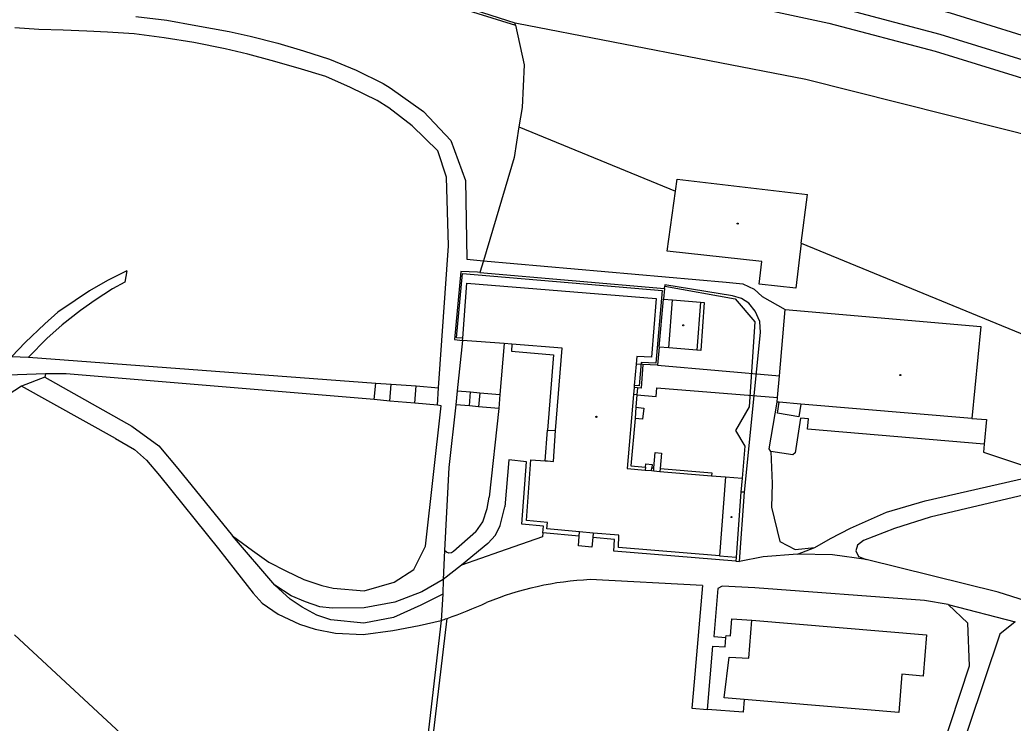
# Model space of a CAD drawing. Extents: x -598233 to -596890, y -1157848 to -1156431.
# Drawn here: x -598011 to -597842.6, y -1157392.6 to -1157273.5 of the extents above; entities that cross this region are included whole.
import ezdxf

# ---------------------------------------------------------------- set-up
doc = ezdxf.new("R2010")
doc.units = 0
for name, color, linetype in [('Level 11', 7, 'Continuous'), ('Level 13', 7, 'Continuous'), ('Level 39', 7, 'Continuous'), ('Level 5', 7, 'Continuous'), ('Level 51', 7, 'Continuous'), ('Level 7', 7, 'Continuous')]:
    doc.layers.add(name, color=color, linetype=linetype)

msp = doc.modelspace()

# ---------------------------------------------------------------- linework, layer by layer
at = {"layer": 'Level 11'}
for points in [[(-597950.72, -1157258.39), (-597899.02, -1157268.65), (-597898.48, -1157268.75), (-597892.07, -1157270.03), (-597873.86, -1157274.02), (-597855.85, -1157278.77), (-597838.08, -1157284.26), (-597820.53, -1157290.49), (-597803.26, -1157297.45), (-597786.3, -1157305.12), (-597769.68, -1157313.49), (-597753.42, -1157322.56), (-597750.39, -1157324.39), (-597749.23, -1157325.09), (-597593.98, -1157418.77), (-597593.75, -1157418.91), (-597515.1, -1157466.37), (-597514.73, -1157466.6), (-597498.57, -1157476.35), (-597487.52, -1157483.04), (-597435.57, -1157513.69)], [(-597991.37, -1157272.9099), (-597986.12, -1157273.53), (-597981.19, -1157274.38), (-597975.56, -1157275.4), (-597972, -1157276.2), (-597967.29, -1157277.4), (-597962.94, -1157278.7), (-597958.55, -1157280.09), (-597954.01, -1157282), (-597949.4099, -1157284.21), (-597948.2199, -1157284.99), (-597942.61, -1157289), (-597937.94, -1157293.89)], [(-597940.18, -1157295.67), (-597944.51, -1157291.39), (-597948.49, -1157288.37), (-597950.46, -1157287.11), (-597954.94, -1157284.9099), (-597959.15, -1157283.06), (-597963.84, -1157281.62), (-597968.4099, -1157280.33), (-597972.36, -1157279.25), (-597976.21, -1157278.34), (-597981.54, -1157277.28), (-597986.54, -1157276.48), (-597991.67, -1157275.81), (-597996.15, -1157275.51), (-597999.7, -1157275.35), (-598003.71, -1157275.2199), (-598007.8, -1157275.11), (-598011.87, -1157274.81)], [(-597992.9, -1157315.9699), (-597996.19, -1157317.62), (-597999.2, -1157319.4), (-598001.6599, -1157321.02), (-598004.59, -1157323), (-598006.82, -1157324.98), (-598010.13, -1157328.11), (-598012.37, -1157330.5)], [(-597992.9, -1157315.9699), (-597993.2199, -1157317.92)], [(-597993.2199, -1157317.92), (-597995.32, -1157319.02), (-597998.27, -1157320.93), (-598000.77, -1157322.71), (-598003.83, -1157325.1599), (-598006.44, -1157327.44), (-598009.55, -1157330.63)], [(-598012.37, -1157330.5), (-598009.55, -1157330.63)], [(-597905.38, -1157331.88), (-597906.55, -1157331.78)], [(-597902.9, -1157331.95), (-597882.22, -1157333.76)], [(-598006.67, -1157333.46), (-598013.04, -1157333.64)], [(-598006.81, -1157334.02), (-598010.78, -1157335.51)], [(-598006.67, -1157333.46), (-598006.81, -1157334.02)], [(-598010.78, -1157335.51), (-598029.53, -1157347.68), (-598057.18, -1157363.45), (-598072.6599, -1157371.08)], [(-597906.4, -1157337), (-597906.99, -1157336.96)], [(-597906.4, -1157337), (-597903.11, -1157337.26), (-597903, -1157335.84), (-597882.54, -1157337.44)], [(-597847.51, -1157345.38), (-597847.63, -1157346.72), (-597836.93, -1157350.28)], [(-597895.28, -1157369.29), (-597914.35, -1157368.32)], [(-597895.28, -1157369.29), (-597896.68, -1157385.62), (-597897.07, -1157390.11), (-597894.44, -1157390.31)], [(-597941.3, -1157397.74), (-597938.58, -1157374.88)]]:
    msp.add_lwpolyline(points, dxfattribs=at)
for centre, radius, start, end in [((-597911.8867, -1157420.916), 52.6536, 92.681468, 112.32772), ((-597963.4018, -1157302.9699), 76.0736, 289.043521, 294.470674), ((-597963.2969, -1157303.1263), 75.8915, 288.20268, 289.007251)]:
    msp.add_arc(centre, radius, start, end, dxfattribs=at)
at = {"layer": 'Level 13'}
for points in [[(-597890.31, -1157263.17), (-597871.7199, -1157267.33), (-597853.31, -1157272.25), (-597835.12, -1157277.92), (-597817.18, -1157284.32), (-597799.51, -1157291.45), (-597782.15, -1157299.3), (-597765.12, -1157307.84), (-597748.45, -1157317.07)], [(-597891.46, -1157267.09), (-597873.15, -1157271.1), (-597855.03, -1157275.88), (-597837.13, -1157281.4099), (-597819.4699, -1157287.68), (-597802.08, -1157294.69), (-597785.01, -1157302.4099), (-597768.27, -1157310.84), (-597751.9099, -1157319.9699)]]:
    msp.add_lwpolyline(points, dxfattribs=at)
at = {"layer": 'Level 39'}
for centre, radius in [((-597889.31, -1157307.9699), 0.09), ((-597889.31, -1157307.9699), 0.0398), ((-597898.55, -1157325.2199), 0.09), ((-597898.55, -1157325.2199), 0.0398), ((-597861.73, -1157333.6599), 0.09), ((-597861.73, -1157333.6599), 0.0398), ((-597913.28, -1157340.73), 0.09), ((-597913.28, -1157340.73), 0.0398), ((-597890.38, -1157357.7199), 0.09), ((-597890.38, -1157357.7199), 0.0398)]:
    msp.add_circle(centre, radius, dxfattribs=at)
at = {"layer": 'Level 5'}
for points in [[(-597899.86, -1157302.5), (-597899.58, -1157300.45)], [(-597899.58, -1157300.45), (-597877.5, -1157303.06)], [(-597901.26, -1157312.68), (-597899.86, -1157302.5)], [(-597878.52, -1157311.27), (-597877.5, -1157303.06)], [(-597878.52, -1157311.27), (-597879.4699, -1157318.94)], [(-597885.21, -1157314.42), (-597901.26, -1157312.68)], [(-597885.67, -1157318.24), (-597885.21, -1157314.42)], [(-597935.93, -1157327.4), (-597935.23, -1157318.09)], [(-597935.23, -1157318.09), (-597903.1599, -1157320.69)], [(-597879.4699, -1157318.94), (-597885.67, -1157318.24)], [(-597903.1599, -1157320.69), (-597903.94, -1157330.62)], [(-597900.9699, -1157329.06), (-597900.35, -1157320.92)], [(-597900.35, -1157320.92), (-597895.63, -1157321.3)], [(-597895.63, -1157321.3), (-597896.2199, -1157329.43)], [(-597882.61, -1157338.22), (-597882.54, -1157337.44), (-597882.22, -1157333.76), (-597881.24, -1157322.53)], [(-597881.24, -1157322.53), (-597848.07, -1157325.4)], [(-597848.07, -1157325.4), (-597849.61, -1157341.03)], [(-597935.96, -1157327.77), (-597935.93, -1157327.4)], [(-597928.9, -1157328.32), (-597935.96, -1157327.77)], [(-597927.6, -1157328.43), (-597928.9, -1157328.32)], [(-597919.09, -1157329.07), (-597927.6, -1157328.43)], [(-597920.18, -1157343.05), (-597919.09, -1157329.07)], [(-597906.44, -1157330.49), (-597906.55, -1157331.78), (-597906.86, -1157335.4)], [(-597903.94, -1157330.62), (-597906.44, -1157330.49)], [(-597896.2199, -1157329.43), (-597900.9699, -1157329.06)], [(-597906.89, -1157335.74), (-597906.99, -1157336.96), (-597908.07, -1157349.51)], [(-597906.86, -1157335.4), (-597906.89, -1157335.74)], [(-597882.26, -1157338.25), (-597882.61, -1157338.2199)], [(-597878.6, -1157338.56), (-597882.26, -1157338.25)], [(-597849.61, -1157341.03), (-597878.6, -1157338.56)], [(-597920.57, -1157348.31), (-597920.18, -1157343.05)], [(-597925.14, -1157358.27), (-597924.4, -1157348.02)], [(-597924.4, -1157348.02), (-597921.93, -1157348.19)], [(-597921.93, -1157348.19), (-597921.58, -1157348.2)], [(-597921.58, -1157348.2), (-597920.57, -1157348.31)], [(-597908.07, -1157349.51), (-597904.98, -1157349.77)], [(-597904.98, -1157349.77), (-597903.93, -1157349.85)], [(-597903.93, -1157349.85), (-597903.55, -1157349.89)], [(-597903.55, -1157349.89), (-597902.51, -1157349.9699)], [(-597902.51, -1157349.9699), (-597893.76, -1157350.71)], [(-597893.76, -1157350.71), (-597891.36, -1157350.9099)], [(-597891.36, -1157350.9099), (-597892.37, -1157364.29)], [(-597891.36, -1157350.9099), (-597888.57, -1157351.15)], [(-597888.57, -1157351.15), (-597888.75, -1157353.4699)], [(-597888.75, -1157353.4699), (-597889.58, -1157364.51)], [(-597921.56, -1157358.64), (-597925.14, -1157358.27)], [(-597921.68, -1157359.73), (-597921.56, -1157358.64)], [(-597916.13, -1157360.2199), (-597921.68, -1157359.73)], [(-597913.82, -1157360.43), (-597916.13, -1157360.2199)], [(-597909.44, -1157360.8), (-597913.82, -1157360.43)], [(-597909.53, -1157362.88), (-597909.44, -1157360.8)], [(-597892.37, -1157364.29), (-597909.53, -1157362.88)], [(-597892.37, -1157364.29), (-597889.58, -1157364.51)], [(-597887.44, -1157381.65), (-597886.9, -1157375.2)], [(-597886.9, -1157375.2), (-597857.28, -1157377.68)], [(-597857.28, -1157377.68), (-597857.87, -1157384.68)], [(-597891.58, -1157388.34), (-597890.77, -1157381.46)], [(-597890.77, -1157381.46), (-597887.44, -1157381.65)], [(-597861.46, -1157384.36), (-597861.98, -1157390.81)], [(-597857.87, -1157384.68), (-597861.46, -1157384.36)], [(-597888.19, -1157388.62), (-597891.58, -1157388.34)], [(-597861.98, -1157390.81), (-597888.19, -1157388.62)]]:
    msp.add_lwpolyline(points, dxfattribs=at)
at = {"layer": 'Level 51'}
for points in [[(-597927, -1157274.37), (-597925.52, -1157281.09)], [(-597925.52, -1157281.09), (-597925.85, -1157288.28)], [(-597925.85, -1157288.28), (-597926.42, -1157291.58)], [(-597926.42, -1157291.58), (-597927.24, -1157296.76)], [(-597926.42, -1157291.58), (-597899.86, -1157302.5)], [(-597937.94, -1157293.89), (-597935.44, -1157300.67)], [(-597938.7, -1157300.13), (-597940.18, -1157295.67)], [(-597927.24, -1157296.76), (-597932.44, -1157314.29)], [(-597938.37, -1157311.75), (-597938.7, -1157300.13)], [(-597935.44, -1157300.67), (-597935.2199, -1157314.03)], [(-597940.02, -1157335.79), (-597938.37, -1157311.75)], [(-597878.52, -1157311.27), (-597776.35, -1157353.26)], [(-597935.2199, -1157314.03), (-597932.44, -1157314.29)], [(-597932.44, -1157314.29), (-597933.01, -1157316.26)], [(-597932.44, -1157314.29), (-597891.24, -1157317.89)], [(-597936.28, -1157316.08), (-597937.35, -1157327.63)], [(-597936.9699, -1157327.32), (-597935.96, -1157316.46)], [(-597933.44, -1157316.2199), (-597936.28, -1157316.08)], [(-597935.96, -1157316.46), (-597902.09, -1157319.29)], [(-597933.01, -1157316.26), (-597933.44, -1157316.2199)], [(-597933.01, -1157316.26), (-597901.7, -1157318.96)], [(-597901.7, -1157318.96), (-597901.67, -1157318.61)], [(-597901.65, -1157318.34), (-597901.67, -1157318.61)], [(-597901.67, -1157318.61), (-597889.7199, -1157320.73)], [(-597890.17, -1157320.21), (-597901.65, -1157318.34)], [(-597891.24, -1157317.89), (-597888.43, -1157318.18)], [(-597888.43, -1157318.18), (-597886.51, -1157319.1)], [(-597902.09, -1157319.29), (-597903.17, -1157331.62)], [(-597901.7, -1157318.96), (-597901.87, -1157320.79)], [(-597888.68, -1157320.68), (-597890.17, -1157320.21)], [(-597886.51, -1157319.1), (-597885.14, -1157320.32)], [(-597885.14, -1157320.32), (-597881.24, -1157322.53)], [(-597902.62, -1157328.93), (-597901.87, -1157320.79)], [(-597901.87, -1157320.79), (-597900.35, -1157320.92)], [(-597895.63, -1157321.3), (-597894.9699, -1157321.35)], [(-597894.9699, -1157321.35), (-597895.55, -1157329.48)], [(-597889.7199, -1157320.73), (-597886.43, -1157324.61)], [(-597887.4099, -1157321.49), (-597888.68, -1157320.68)], [(-597886.34, -1157322.82), (-597887.4099, -1157321.49)], [(-597885.58, -1157324.56), (-597886.34, -1157322.82)], [(-597886.43, -1157324.61), (-597887.34, -1157339.03)], [(-597885.45, -1157326.4099), (-597885.58, -1157324.56)], [(-597935.93, -1157327.4), (-597936.9699, -1157327.32)], [(-597888.15, -1157353.52), (-597885.45, -1157326.4099)], [(-597937.35, -1157327.63), (-597935.96, -1157327.77)], [(-597935.96, -1157327.77), (-597936.89, -1157336.31)], [(-597928.9, -1157328.32), (-597929.62, -1157336.95)], [(-597927.6, -1157328.43), (-597927.67, -1157329.62)], [(-597902.62, -1157328.93), (-597902.9, -1157331.95)], [(-597900.9699, -1157329.06), (-597902.62, -1157328.93)], [(-598009.55, -1157330.63), (-597950.69, -1157335)], [(-597927.67, -1157329.62), (-597920.56, -1157330.2199)], [(-597920.56, -1157330.2199), (-597921.56, -1157342.99)], [(-597895.55, -1157329.48), (-597896.2199, -1157329.43)], [(-597905.7, -1157331.5), (-597906.04, -1157335.4699)], [(-597903.17, -1157331.62), (-597905.7, -1157331.5)], [(-597905.38, -1157331.88), (-597905.68, -1157335.86)], [(-597902.9, -1157331.95), (-597905.38, -1157331.88)], [(-598006.81, -1157334.02), (-597992.04, -1157342.31)], [(-598003.18, -1157333.45), (-598006.67, -1157333.46)], [(-597950.95, -1157337.81), (-598003.18, -1157333.45)], [(-597994.83, -1157344.4099), (-598010.78, -1157335.51)], [(-597950.95, -1157337.81), (-597950.69, -1157335)], [(-597950.69, -1157335), (-597948.06, -1157335.19)], [(-597948.32, -1157338.05), (-597948.06, -1157335.19)], [(-597948.06, -1157335.19), (-597943.84, -1157335.5)], [(-597944.06, -1157338.4099), (-597943.84, -1157335.5)], [(-597943.84, -1157335.5), (-597940.02, -1157335.79)], [(-597906.3, -1157335.79), (-597906.89, -1157335.74)], [(-597906.04, -1157335.4699), (-597906.86, -1157335.4)], [(-597940.24, -1157338.77), (-597940.02, -1157335.79)], [(-597936.89, -1157336.31), (-597937.1, -1157338.67)], [(-597936.89, -1157336.31), (-597934.6, -1157336.51)], [(-597934.81, -1157338.87), (-597934.6, -1157336.51)], [(-597934.6, -1157336.51), (-597933.03, -1157336.65)], [(-597933.03, -1157336.65), (-597933.24, -1157339.01)], [(-597933.03, -1157336.65), (-597929.62, -1157336.95)], [(-597929.62, -1157336.95), (-597929.82, -1157339.31)], [(-597906.3, -1157335.79), (-597906.4, -1157337), (-597906.56, -1157339.1)], [(-597905.68, -1157335.86), (-597906.3, -1157335.79)], [(-597948.32, -1157338.05), (-597950.95, -1157337.81)], [(-597944.06, -1157338.4099), (-597948.32, -1157338.05)], [(-597940.24, -1157338.77), (-597944.06, -1157338.4099)], [(-597942.2199, -1157362.67), (-597939.57, -1157338.84)], [(-597939.57, -1157338.84), (-597940.24, -1157338.77)], [(-597937.1, -1157338.67), (-597938.28, -1157349.31)], [(-597934.81, -1157338.87), (-597937.1, -1157338.67)], [(-597933.24, -1157339.01), (-597934.81, -1157338.87)], [(-597929.82, -1157339.31), (-597933.24, -1157339.01)], [(-597906.56, -1157339.1), (-597906.7, -1157340.99)], [(-597906.56, -1157339.1), (-597905.25, -1157339.24)], [(-597887.34, -1157339.03), (-597889.68, -1157343.06)], [(-597883.98, -1157346.13), (-597882.61, -1157338.2199)], [(-597882.57, -1157340.1), (-597882.26, -1157338.25)], [(-597878.6, -1157338.56), (-597878.94, -1157340.71)], [(-597929.82, -1157339.31), (-597931.46, -1157354.32)], [(-597905.25, -1157339.24), (-597905.46, -1157341.1)], [(-597878.94, -1157340.71), (-597882.57, -1157340.1)], [(-597992.04, -1157342.31), (-597987.49, -1157345.63)], [(-597906.7, -1157340.99), (-597907.45, -1157349.04)], [(-597905.46, -1157341.1), (-597906.7, -1157340.99)], [(-597878.64, -1157340.9699), (-597879.57, -1157346.83)], [(-597877.33, -1157341.08), (-597878.64, -1157340.9699)], [(-597877.4699, -1157342.81), (-597877.33, -1157341.08)], [(-597849.61, -1157341.03), (-597847.14, -1157341.17)], [(-597847.14, -1157341.17), (-597847.51, -1157345.38)], [(-597921.93, -1157348.19), (-597921.56, -1157342.99)], [(-597921.56, -1157342.99), (-597920.18, -1157343.05)], [(-597889.68, -1157343.06), (-597888.12, -1157345.7)], [(-597847.51, -1157345.38), (-597877.4699, -1157342.81)], [(-597994.83, -1157344.4099), (-597991.6, -1157346.27)], [(-597987.49, -1157345.63), (-597984.2199, -1157349.46)], [(-597888.12, -1157345.7), (-597888.57, -1157351.15)], [(-597991.6, -1157346.27), (-597989.55, -1157348.08)], [(-597903.51, -1157349.38), (-597903.3, -1157346.8)], [(-597903.3, -1157346.8), (-597902.25, -1157346.88)], [(-597902.25, -1157346.88), (-597902.4699, -1157349.4699)], [(-597883.7, -1157346.6), (-597883.98, -1157346.13)], [(-597883.7, -1157346.6), (-597883.44, -1157352.03), (-597883.55, -1157356.04), (-597882.14, -1157361.83), (-597879.58, -1157363.2199), (-597876.2199, -1157362.87)], [(-597879.9699, -1157347.15), (-597883.7, -1157346.6)], [(-597879.57, -1157346.83), (-597879.9699, -1157347.15)], [(-597989.55, -1157348.08), (-597987.35, -1157350.6599)], [(-597928.09, -1157348.04), (-597928.82, -1157355.99)], [(-597925.11, -1157348.34), (-597928.09, -1157348.04)], [(-597925.93, -1157358.9), (-597925.11, -1157348.34)], [(-597907.45, -1157349.04), (-597904.94, -1157349.26)], [(-597904.94, -1157349.26), (-597904.89, -1157348.7199)], [(-597904.89, -1157348.7199), (-597903.84, -1157348.81)], [(-597903.84, -1157348.81), (-597903.89, -1157349.35)], [(-597987.35, -1157350.6599), (-597977.37, -1157363.08)], [(-597984.2199, -1157349.46), (-597974.9699, -1157360.87)], [(-597938.28, -1157349.31), (-597939.03, -1157363.38)], [(-597904.94, -1157349.26), (-597904.98, -1157349.77)], [(-597903.93, -1157349.85), (-597903.89, -1157349.35)], [(-597903.89, -1157349.35), (-597903.51, -1157349.38)], [(-597903.55, -1157349.89), (-597903.51, -1157349.38)], [(-597902.4699, -1157349.4699), (-597902.51, -1157349.9699)], [(-597902.4699, -1157349.4699), (-597893.7199, -1157350.2199)], [(-597893.7199, -1157350.2199), (-597893.76, -1157350.71)], [(-597857.5, -1157354.95), (-597837.96, -1157350.52)], [(-597889.03, -1157365.25), (-597888.15, -1157353.52)], [(-597888.15, -1157353.52), (-597888.75, -1157353.4699)], [(-597835.57, -1157352.76), (-597856.68, -1157357.71)], [(-597931.79, -1157356.29), (-597931.46, -1157354.32)], [(-597864.1, -1157356.88), (-597857.5, -1157354.95)], [(-597932.55, -1157358.5), (-597931.79, -1157356.29)], [(-597929.59, -1157359.14), (-597928.82, -1157355.99)], [(-597870.19, -1157359.57), (-597864.1, -1157356.88)], [(-597933.7199, -1157360.21), (-597932.55, -1157358.5)], [(-597930.4, -1157360.76), (-597929.59, -1157359.14)], [(-597922.23, -1157359.27), (-597925.93, -1157358.9)], [(-597922.35, -1157360.39), (-597922.23, -1157359.27)], [(-597856.68, -1157357.71), (-597862.7199, -1157359.65)], [(-597974.9699, -1157360.87), (-597971.57, -1157363.36)], [(-597967.82, -1157369.27), (-597974.9699, -1157360.87)], [(-597933.7199, -1157360.21), (-597937.49, -1157363.56)], [(-597931.6599, -1157362.2199), (-597930.4, -1157360.76)], [(-597922.35, -1157360.39), (-597922.39, -1157361.04)], [(-597916.21, -1157360.9699), (-597922.35, -1157360.39)], [(-597916.32, -1157362.58), (-597916.21, -1157360.9699)], [(-597916.21, -1157360.9699), (-597916.13, -1157360.2199)], [(-597913.82, -1157360.43), (-597913.9, -1157361.2)], [(-597873.55, -1157361.33), (-597870.19, -1157359.57)], [(-597862.7199, -1157359.65), (-597868, -1157361.68)], [(-597944.2199, -1157366.58), (-597942.2199, -1157362.67)], [(-597931.6599, -1157362.2199), (-597936.15, -1157365.88)], [(-597922.39, -1157361.04), (-597929.7, -1157363.63)], [(-597914.06, -1157362.79), (-597916.32, -1157362.58)], [(-597913.9, -1157361.2), (-597914.06, -1157362.79)], [(-597910.19, -1157361.5), (-597913.9, -1157361.2)], [(-597910.29, -1157363.48), (-597910.19, -1157361.5)], [(-597876.2199, -1157362.87), (-597873.55, -1157361.33)], [(-597868.98, -1157362.46), (-597869.25, -1157363.43)], [(-597868, -1157361.68), (-597868.98, -1157362.46)], [(-597977.37, -1157363.08), (-597974.55, -1157366.7)], [(-597971.57, -1157363.36), (-597968.81, -1157365.34)], [(-597939.03, -1157363.38), (-597939.23, -1157368.27)], [(-597938.7, -1157363.68), (-597939.03, -1157363.38)], [(-597938.29, -1157363.82), (-597938.7, -1157363.68)], [(-597937.86, -1157363.77), (-597938.29, -1157363.82)], [(-597937.49, -1157363.56), (-597937.86, -1157363.77)], [(-597929.7, -1157363.63), (-597936.15, -1157365.88)], [(-597889.62, -1157365.21), (-597910.29, -1157363.48)], [(-597879.17, -1157364), (-597885.01, -1157364.45)], [(-597879.17, -1157364), (-597876.2199, -1157362.87)], [(-597873.23, -1157364.12), (-597879.17, -1157364)], [(-597867.55, -1157364.93), (-597873.23, -1157364.12)], [(-597869.25, -1157363.43), (-597868.82, -1157364.4099)], [(-597968.81, -1157365.34), (-597965.9099, -1157366.85)], [(-597936.15, -1157365.88), (-597939.23, -1157368.27)], [(-597889.58, -1157364.51), (-597889.62, -1157365.21)], [(-597889.62, -1157365.21), (-597889.03, -1157365.25)], [(-597885.01, -1157364.45), (-597889.03, -1157365.25)], [(-597868.82, -1157364.4099), (-597867.55, -1157364.93)], [(-597845.13, -1157370.45), (-597867.55, -1157364.93)], [(-597974.55, -1157366.7), (-597971.49, -1157370.6)], [(-597965.9099, -1157366.85), (-597962.86, -1157368.31)], [(-597947.58, -1157368.7199), (-597944.2199, -1157366.58)], [(-597965.21, -1157371.63), (-597967.82, -1157369.27)], [(-597965.01, -1157371.07), (-597967.82, -1157369.27)], [(-597962.86, -1157368.31), (-597959.84, -1157369.31)], [(-597959.84, -1157369.31), (-597957.89, -1157369.78)], [(-597952.62, -1157370.2199), (-597947.58, -1157368.7199)], [(-597939.23, -1157368.27), (-597942.85, -1157370.39)], [(-597939.23, -1157368.27), (-597939.33, -1157370.77)], [(-597891.93, -1157369.44), (-597892.68, -1157369.8)], [(-597886.4, -1157369.69), (-597891.93, -1157369.44)], [(-597971.49, -1157370.6), (-597969.93, -1157372.29)], [(-597962.57, -1157372.08), (-597965.01, -1157371.07)], [(-597957.89, -1157369.78), (-597952.62, -1157370.2199)], [(-597942.85, -1157370.39), (-597947.42, -1157372.15)], [(-597939.33, -1157370.77), (-597943.06, -1157372.62)], [(-597939.33, -1157370.77), (-597939.59, -1157375.2199)], [(-597892.68, -1157369.8), (-597893.38, -1157377.96)], [(-597857.6599, -1157371.83), (-597886.4, -1157369.69)], [(-597838.2, -1157372.62), (-597845.13, -1157370.45)], [(-597969.93, -1157372.29), (-597967.25, -1157374.18)], [(-597963.15, -1157373.01), (-597965.21, -1157371.63)], [(-597960.14, -1157372.9), (-597962.57, -1157372.08)], [(-597947.42, -1157372.15), (-597952.64, -1157373.12)], [(-597943.06, -1157372.62), (-597947.6599, -1157374.73)], [(-597853.62, -1157372.55), (-597857.6599, -1157371.83)], [(-597853.62, -1157372.55), (-597842.27, -1157375.46)], [(-597850.31, -1157375.7199), (-597853.62, -1157372.55)], [(-597967.25, -1157374.18), (-597963.62, -1157375.87)], [(-597960.65, -1157374.32), (-597963.15, -1157373.01)], [(-597958.31, -1157375.15), (-597960.65, -1157374.32)], [(-597958.06, -1157373.17), (-597960.14, -1157372.9)], [(-597952.64, -1157373.12), (-597958.06, -1157373.17)], [(-597963.62, -1157375.87), (-597960.9699, -1157376.7199)], [(-597952.73, -1157375.7199), (-597958.31, -1157375.15)], [(-597947.6599, -1157374.73), (-597952.73, -1157375.7199)], [(-597947.77, -1157376.9099), (-597943.31, -1157376.08)], [(-597943.31, -1157376.08), (-597939.59, -1157375.2199)], [(-597939.59, -1157375.2199), (-597942.18, -1157397.69)], [(-597890.52, -1157377.87), (-597890.32, -1157374.96)], [(-597890.32, -1157374.96), (-597886.9, -1157375.2)], [(-597849.99, -1157382.9), (-597850.31, -1157375.7199)], [(-597842.27, -1157375.46), (-597844.87, -1157377.58)], [(-597968.01, -1157418.4), (-598011.95, -1157377.6599)], [(-597960.9699, -1157376.7199), (-597957.52, -1157377.4)], [(-597957.52, -1157377.4), (-597952.82, -1157377.63)], [(-597952.82, -1157377.63), (-597947.77, -1157376.9099)], [(-597891.3, -1157378.15), (-597891.27, -1157377.8)], [(-597891.27, -1157377.8), (-597890.52, -1157377.87)], [(-597844.87, -1157377.58), (-597855.38, -1157408.86)], [(-597893.38, -1157377.96), (-597891.3, -1157378.15)], [(-597891.45, -1157379.71), (-597891.3, -1157378.15)], [(-597894.44, -1157390.31), (-597893.53, -1157379.62)], [(-597893.53, -1157379.62), (-597891.45, -1157379.71)], [(-597858.04, -1157407.28), (-597849.99, -1157382.9)], [(-597888.19, -1157388.62), (-597888.4099, -1157390.76)], [(-597888.4099, -1157390.76), (-597894.44, -1157390.31)]]:
    msp.add_lwpolyline(points, dxfattribs=at)
at = {"layer": 'Level 7'}
for points in [[(-597975.17, -1157256.85), (-597976.6599, -1157264.71), (-597955.99, -1157268.05), (-597943.77, -1157269.07), (-597927, -1157274.37)], [(-597943.69, -1157268.6), (-597927.09, -1157273.98)], [(-597927, -1157274.37), (-597927.09, -1157273.98)], [(-597927.09, -1157273.98), (-597926.76, -1157274.04), (-597877.78, -1157283.48), (-597837.79, -1157293.58), (-597809.78, -1157302.98), (-597780.3, -1157316.9099), (-597775.86, -1157319.11), (-597749.01, -1157332.9699), (-597746.8, -1157334.23), (-597692.89, -1157366.17)]]:
    msp.add_lwpolyline(points, dxfattribs=at)

doc.saveas('drawing.dxf')
